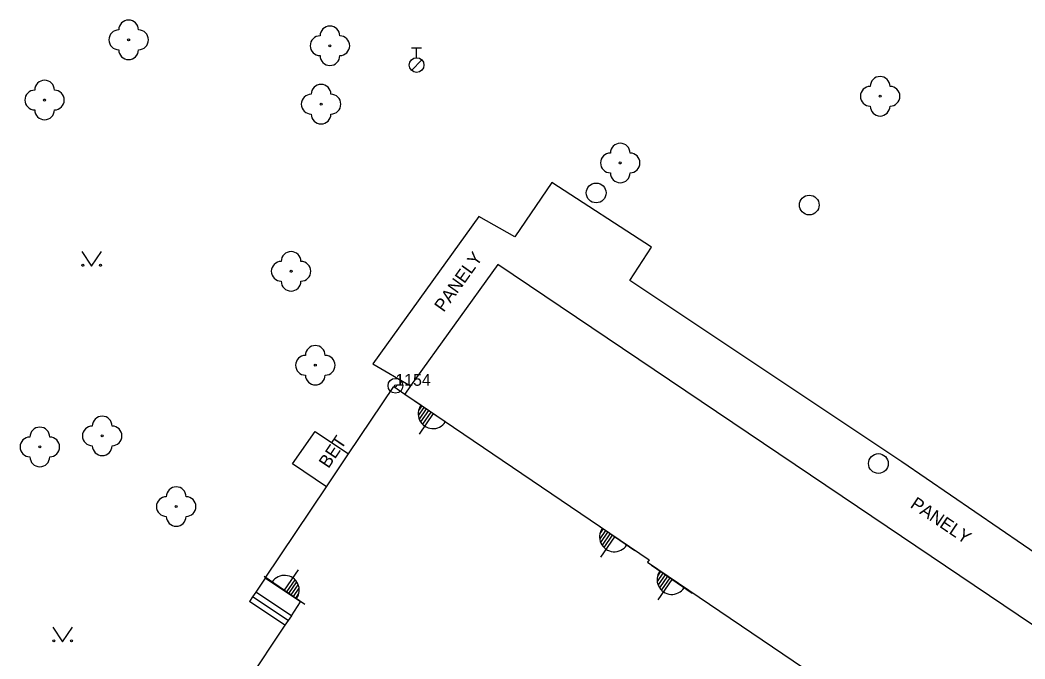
# Model space of a CAD drawing. Extents: x -539515 to -538098, y -1182060 to -1180157.
# Drawn here: x -538547.9 to -538497, y -1181635.1 to -1181602.8 of the extents above; entities that cross this region are included whole.
import ezdxf

# ---------------------------------------------------------------- set-up
doc = ezdxf.new("R2010")
doc.units = 0
for name, color, linetype in [('Vrstva 10', 7, 'Continuous'), ('Vrstva 11', 7, 'Continuous'), ('Vrstva 21', 7, 'Continuous'), ('Vrstva 22', 7, 'Continuous'), ('Vrstva 23', 7, 'Continuous'), ('Vrstva 27', 7, 'Continuous'), ('Vrstva 28', 7, 'Continuous'), ('Vrstva 36', 7, 'Continuous'), ('Vrstva 37', 7, 'Continuous'), ('Vrstva 40', 7, 'Continuous'), ('Vrstva 5', 7, 'Continuous')]:
    doc.layers.add(name, color=color, linetype=linetype)

msp = doc.modelspace()

# ---------------------------------------------------------------- linework, layer by layer
at = {"layer": 'Vrstva 10'}
for p, q in [((-538523.68, -1181615.16), (-538528.1, -1181621.32)), ((-538505.46, -1181627.44), (-538523.68, -1181615.16)), ((-538528.1, -1181621.32), (-538528.393, -1181621.728)), ((-538490.63, -1181637.45), (-538505.46, -1181627.44))]:
    msp.add_line(p, q, dxfattribs=at)
at = {"layer": 'Vrstva 11'}
for p, q in [((-538515.89, -1181614.28), (-538520.94, -1181611.01)), ((-538524.64, -1181612.73), (-538530.01, -1181620.19)), ((-538516.99, -1181615.97), (-538515.89, -1181614.28)), ((-538503.21, -1181625.17), (-538516.99, -1181615.97)), ((-538530.01, -1181620.19), (-538528.1, -1181621.32)), ((-538489.11, -1181634.83), (-538503.21, -1181625.17)), ((-538534.469, -1181633.448), (-538536.273, -1181632.241)), ((-538534.307, -1181633.207), (-538536.111, -1181632.001)), ((-538534.146, -1181632.966), (-538535.95, -1181631.76))]:
    msp.add_line(p, q, dxfattribs=at)
for points in [[(-538520.94, -1181611.01), (-538522.82, -1181613.76), (-538524.64, -1181612.73)], [(-538532.362, -1181626.431), (-538534.09, -1181625.27), (-538532.93, -1181623.63), (-538531.242, -1181624.763)], [(-538535.47, -1181631.06), (-538535.95, -1181631.76), (-538536.111, -1181632.001), (-538536.273, -1181632.241)]]:
    msp.add_lwpolyline(points, dxfattribs=at)
at = {"layer": 'Vrstva 21'}
for radius in [0.375, 0.05]:
    msp.add_circle((-538528.87, -1181621.31), radius, dxfattribs=at)
at = {"layer": 'Vrstva 22'}
for centre in [(-538542.39, -1181603.78), (-538532.19, -1181604.08), (-538546.65, -1181606.83), (-538504.31, -1181606.64), (-538532.64, -1181607.04), (-538517.48, -1181610.02), (-538534.16, -1181615.51), (-538532.93, -1181620.27), (-538543.73, -1181623.85), (-538546.89, -1181624.41), (-538539.98, -1181627.43)]:
    msp.add_circle(centre, 0.05, dxfattribs=at)
for centre, start, end in [((-538542.39, -1181603.28), 0, 180), ((-538532.19, -1181603.58), 0, 180), ((-538542.89, -1181603.78), 90, 270), ((-538541.89, -1181603.78), 270, 90), ((-538532.69, -1181604.08), 90, 270), ((-538531.69, -1181604.08), 270, 90), ((-538542.39, -1181604.28), 180, 0), ((-538532.19, -1181604.58), 180, 0), ((-538504.31, -1181606.14), 0, 180), ((-538546.65, -1181606.33), 0, 180), ((-538532.64, -1181606.54), 0, 180), ((-538504.81, -1181606.64), 90, 270), ((-538503.81, -1181606.64), 270, 90), ((-538547.15, -1181606.83), 90, 270), ((-538546.15, -1181606.83), 270, 90), ((-538533.14, -1181607.04), 90, 270), ((-538532.14, -1181607.04), 270, 90), ((-538504.31, -1181607.14), 180, 0), ((-538546.65, -1181607.33), 180, 0), ((-538532.64, -1181607.54), 180, 0), ((-538517.48, -1181609.52), 0, 180), ((-538517.98, -1181610.02), 90, 270), ((-538516.98, -1181610.02), 270, 90), ((-538517.48, -1181610.52), 180, 0), ((-538534.16, -1181615.01), 0, 180), ((-538534.66, -1181615.51), 90, 270), ((-538533.66, -1181615.51), 270, 90), ((-538534.16, -1181616.01), 180, 0), ((-538532.93, -1181619.77), 0, 180), ((-538533.43, -1181620.27), 90, 270), ((-538532.43, -1181620.27), 270, 90), ((-538532.93, -1181620.77), 180, 0), ((-538543.73, -1181623.35), 0, 180), ((-538546.89, -1181623.91), 0, 180), ((-538544.23, -1181623.85), 90, 270), ((-538543.23, -1181623.85), 270, 90), ((-538547.39, -1181624.41), 90, 270), ((-538546.39, -1181624.41), 270, 90), ((-538543.73, -1181624.35), 180, 0), ((-538546.89, -1181624.91), 180, 0), ((-538539.98, -1181626.93), 0, 180), ((-538540.48, -1181627.43), 90, 270), ((-538539.48, -1181627.43), 270, 90), ((-538539.98, -1181627.93), 180, 0)]:
    msp.add_arc(centre, 0.5, start, end, dxfattribs=at)
at = {"layer": 'Vrstva 27'}
for centre in [(-538518.7, -1181611.54), (-538507.9, -1181612.15), (-538504.4, -1181625.25)]:
    msp.add_circle(centre, 0.5, dxfattribs=at)
at = {"layer": 'Vrstva 28'}
for p, q in [((-538528.05, -1181604.185), (-538527.55, -1181604.185)), ((-538527.8, -1181604.685), (-538527.8, -1181604.185)), ((-538528.058, -1181605.332), (-538527.528, -1181604.802))]:
    msp.add_line(p, q, dxfattribs=at)
msp.add_circle((-538527.8, -1181605.06), 0.375, dxfattribs=at)
at = {"layer": 'Vrstva 36'}
for points in [[(-538544.766, -1181614.506), (-538544.266, -1181615.256), (-538543.766, -1181614.506)], [(-538546.234, -1181633.537), (-538545.734, -1181634.287), (-538545.234, -1181633.537)]]:
    msp.add_lwpolyline(points, dxfattribs=at)
for centre in [(-538544.716, -1181615.206), (-538543.817, -1181615.206), (-538546.184, -1181634.237), (-538545.285, -1181634.237)]:
    msp.add_circle(centre, 0.05, dxfattribs=at)
at = {"layer": 'Vrstva 37'}
for p, q in [((-538525.933, -1181623.432), (-538527.993, -1181622.014)), ((-538527.424, -1181622.406), (-538527.712, -1181622.823)), ((-538527.54, -1181622.326), (-538527.697, -1181622.555)), ((-538527.309, -1181622.485), (-538527.666, -1181623.004)), ((-538527.194, -1181622.564), (-538527.593, -1181623.144)), ((-538526.963, -1181622.723), (-538527.676, -1181623.759)), ((-538527.078, -1181622.644), (-538527.501, -1181623.257)), ((-538516.742, -1181629.672), (-538518.802, -1181628.254)), ((-538518.233, -1181628.646), (-538518.521, -1181629.063)), ((-538518.349, -1181628.566), (-538518.506, -1181628.795)), ((-538517.772, -1181628.963), (-538518.485, -1181629.999)), ((-538518.118, -1181628.725), (-538518.475, -1181629.244)), ((-538518.003, -1181628.804), (-538518.402, -1181629.384)), ((-538517.887, -1181628.884), (-538518.31, -1181629.497)), ((-538534.496, -1181631.673), (-538533.783, -1181630.637)), ((-538513.829, -1181631.833), (-538515.889, -1181630.415)), ((-538515.436, -1181630.727), (-538515.593, -1181630.956)), ((-538535.526, -1181630.964), (-538533.466, -1181632.382)), ((-538534.381, -1181631.752), (-538533.958, -1181631.139)), ((-538515.32, -1181630.807), (-538515.608, -1181631.224)), ((-538514.859, -1181631.124), (-538515.572, -1181632.16)), ((-538515.205, -1181630.886), (-538515.562, -1181631.405)), ((-538515.09, -1181630.965), (-538515.489, -1181631.545)), ((-538514.974, -1181631.045), (-538515.397, -1181631.658)), ((-538534.265, -1181631.832), (-538533.866, -1181631.252)), ((-538534.15, -1181631.911), (-538533.793, -1181631.392)), ((-538534.035, -1181631.99), (-538533.747, -1181631.573)), ((-538533.919, -1181632.07), (-538533.762, -1181631.841))]:
    msp.add_line(p, q, dxfattribs=at)
for centre, start, end in [((-538526.968, -1181622.73), 144.8473, 326.0933), ((-538517.777, -1181628.97), 144.8473, 326.0933), ((-538514.864, -1181631.131), 144.8473, 326.0933), ((-538534.491, -1181631.666), 324.8473, 146.0933)]:
    msp.add_arc(centre, 0.75, start, end, dxfattribs=at)
at = {"layer": 'Vrstva 5'}
for p, q in [((-538531.242, -1181624.763), (-538528.95, -1181621.35)), ((-538528.95, -1181621.35), (-538528.393, -1181621.728)), ((-538528.393, -1181621.728), (-538516.02, -1181630.13)), ((-538532.362, -1181626.431), (-538531.242, -1181624.763)), ((-538535.47, -1181631.06), (-538532.362, -1181626.431)), ((-538516.02, -1181630.13), (-538516.099, -1181630.247)), ((-538516.099, -1181630.247), (-538493.625, -1181645.459)), ((-538533.677, -1181632.264), (-538535.47, -1181631.06)), ((-538534.146, -1181632.966), (-538533.677, -1181632.264)), ((-538534.307, -1181633.207), (-538534.469, -1181633.448)), ((-538534.146, -1181632.966), (-538534.307, -1181633.207)), ((-538534.469, -1181633.448), (-538543.58, -1181647.076))]:
    msp.add_line(p, q, dxfattribs=at)

# ---------------------------------------------------------------- texts
at = {"layer": 'Vrstva 23'}
msp.add_text('1154', height=0.6, dxfattribs=at).set_placement((-538528.87, -1181621.31))
at = {"layer": 'Vrstva 40'}
for s, rotation, p in [('PANELY', 54.3379, (-538526.423, -1181617.618)), ('BET', 56.1197, (-538532.263, -1181625.534)), ('PANELY', 325.9813, (-538502.829, -1181627.442))]:
    msp.add_text(s, height=0.65, rotation=rotation, dxfattribs=at).set_placement(p)

doc.saveas('drawing.dxf')
